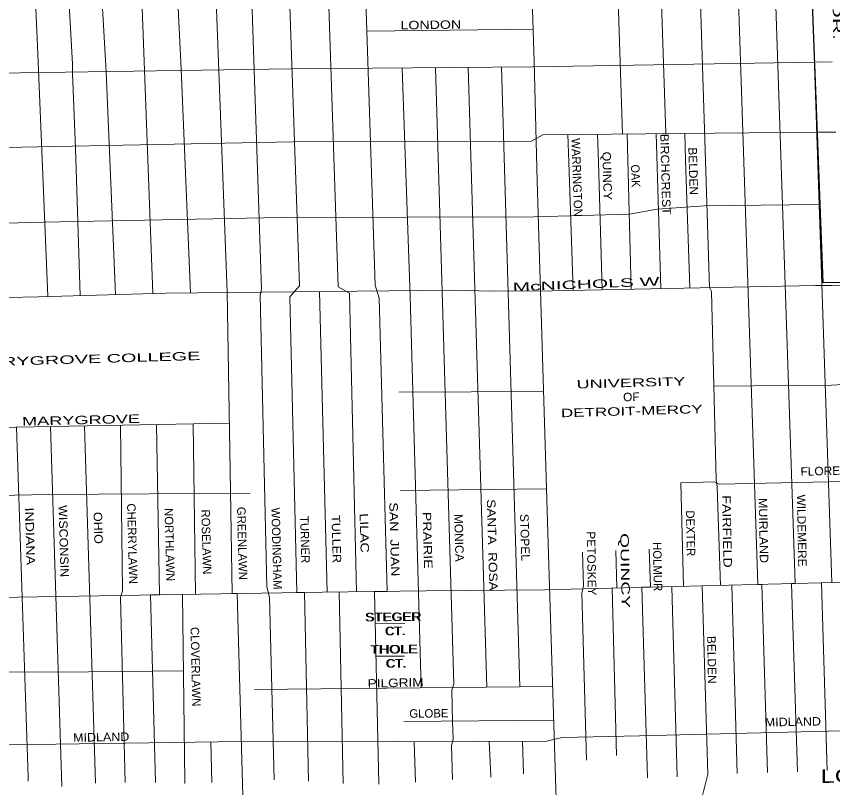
# Model space of a CAD drawing. Extents: x 34705 to 138605, y 34275 to 143551.
# Drawn here: x 69930 to 77150, y 126812 to 133633 of the extents above; entities that cross this region are included whole.
import ezdxf
from ezdxf.enums import TextEntityAlignment as Align

# ---------------------------------------------------------------- set-up
doc = ezdxf.new("R2010")
doc.units = 0
doc.header["$LTSCALE"] = 30
doc.layers.add('1', color=7, linetype='Continuous', lineweight=13)
doc.layers.add('11', color=7, linetype='Continuous', lineweight=13)

msp = doc.modelspace()

# ---------------------------------------------------------------- linework, layer by layer
at = {"layer": '1'}
for p, q in [((73029.26, 133501.96), (74501.82, 133519.56)), ((73033.99, 133502.01), (74501.82, 133519.56)), ((76978.77, 133552.76), (77141.83, 128625.4)), ((77004.57, 133229.12), (77144.46, 133231.58)), ((73927.49, 133180.38), (74090.3, 127700.08)), ((74220.4, 133182.78), (74383.11, 127703.09)), ((77024.21, 132607.9), (77179.34, 132609.29)), ((73312.58, 130309.52), (74592.65, 130314.77)), ((69348.89, 129987.63), (71813.28, 130035.35)), ((70232.09, 130004.73), (70332.8, 126823.27)), ((70531.81, 130010.54), (70631.85, 126851.61)), ((73326.63, 129438.94), (74618.25, 129454.82)), ((75806.66, 129506.55), (75829.96, 128593.01)), ((75728.65, 128586.27), (75774.25, 126907.7)), ((75996.1, 128597.12), (76045.57, 126932.67)), ((76257.98, 128603.6), (76305.71, 126937.58)), ((77050.19, 128623.19), (77102.7, 126964.52)), ((73103.04, 128261.11), (73367.43, 128265.12)), ((73109.75, 127975.89), (73363.57, 127975.89)), ((72037.39, 127678.94), (74672.38, 127706.07)), ((73358.75, 127398.39), (74681.64, 127410.17)), ((71649.75, 127217.05), (71659.45, 126859.04)), ((73449.48, 127217.36), (73459.69, 126860.73)), ((74405.82, 127223.47), (74415.32, 126934.16)), ((76045.57, 126932.67), (75968.12, 126616.04))]:
    msp.add_line(p, q, dxfattribs=at)
for points in [[(74269.09, 141753.87), (74342.79, 139035.88), (74401.15, 136407.9), (74440.05, 135250.17), (74447.86, 135168.57), (74511.2, 133233.12), (74537.31, 132174.65), (74629.7, 129069.96), (74724.29, 126046.91), (75258.72, 108770.25), (75949.8, 107475.21), (75982.05, 107419.91), (76018.21, 107315.9)], [(71476.16, 141674.2), (71680.76, 133843.82), (71699.86, 133695.52), (71793.56, 131195.42), (71823.46, 129436.72), (71840.38, 128528.4), (71884.66, 128529.12), (71955.88, 125897.16)], [(72298.63, 141697.66), (72365.79, 139068.52), (72196.92, 139064.57), (72254.96, 136445.52), (72433.36, 131249.22), (72349.66, 131153.52), (72411.41, 128537.78), (72477.43, 128538.86), (72514.48, 126869.1)], [(72731.21, 141710), (72807.01, 139078.84), (72872.94, 139080.39), (72934.46, 136388.12), (73103.06, 131255.22), (73138.96, 131141.52), (73208.57, 128548.1), (73098.15, 128546.82), (73137.02, 126843.2)], [(71878.76, 140803.16), (71926.86, 139058.25), (71875.67, 139057.05), (71934.36, 136388.12), (72023.76, 133858.82), (72011.76, 133775.02), (72098.56, 131219.32), (72086.56, 131165.52), (72146.36, 128587.32), (72170.26, 128497.62), (72211.33, 126882.78)], [(72547.82, 139072.78), (72602.26, 136469.82), (72775.66, 131240.22), (72877.36, 131186.42), (72939.41, 128544.99)], [(71224.73, 138736.16), (71354.06, 133804.92), (71357.82, 133767.7), (71388.14, 133166.13), (71470.95, 131187.69)], [(70588.07, 137946.09), (70684.36, 133834.82), (70690.36, 133757.12), (70726.16, 133140.92), (70807.15, 131172.87)], [(69998.93, 137714.31), (70077.46, 134313.42), (70119.26, 133302.52), (70208.35, 131156.07)], [(70290.42, 137719.83), (70397.36, 133739.12), (70427.26, 133212.72), (70427.26, 133129.02), (70454.16, 132465.02), (70495.31, 131164.12)], [(75539.29, 136497.94), (75548.98, 136081.09), (75567.4, 135735.44), (75572.01, 135698.57), (75673.28, 132595.78), (75590.17, 132595.03), (75631.65, 131226.18)], [(75898.56, 136506.09), (75908.33, 136085.7), (76060.37, 131236.24), (76078.8, 131199.37), (76120.26, 129533.35), (76129.48, 129468.83), (76157.02, 128601.1)], [(76230.1, 136513.61), (76240.05, 136085.7), (76488.92, 128609.31), (76524.79, 128610.19), (76572.8, 126945.25)], [(76557.47, 136521.04), (76567.16, 136104.13), (76819.31, 128617.48), (76784.99, 128616.63), (76837.52, 126953.1)], [(70957.27, 136398.76), (71025.16, 133822.92), (71043.16, 133709.22), (71136.25, 131182.1)], [(75225.5, 134593.39), (75290.49, 132592.35), (75332.78, 132592.73), (75369.34, 131220.83)], [(67330.52, 133070.11), (67336.33, 133070.2), (68394.47, 133093.46), (69563.08, 133128.36), (72365.39, 133167.61), (74499.11, 133185.06), (76991.23, 133228.89)], [(73343.78, 133175.61), (73414.59, 131154.18), (73510.78, 127694.11)], [(73637.58, 133178.01), (73799.66, 127727.42), (73781.76, 127673.62), (73787.76, 127398.42), (73794.37, 127240.27), (73777.49, 127184.01), (73786.67, 126883.64)], [(65313.76, 132345.13), (66579.06, 132353.39), (66666.27, 132347.58), (66904.65, 132359.21), (66980.23, 132394.1), (69244.02, 132453.19), (69975.22, 132475.7), (72377.02, 132522.05), (74487.48, 132527.87), (74586.32, 132586.03), (77015.11, 132607.82)], [(74806.41, 132588), (74816.44, 132342.32), (74854, 131210.31)], [(75069.11, 132590.36), (75079.04, 132346.93), (75111.1, 131215.56)], [(75843.89, 132597.31), (75848.44, 132360.76), (75885.46, 131231.37)], [(65759.76, 131695.43), (66638.4, 131704.87), (67547.09, 131731.1), (68401.74, 131765.99), (70166.27, 131812.52), (72266.55, 131853.23), (74510.74, 131859.05), (75353.76, 131882.31), (75597.94, 131928.84), (76016.55, 131957.92), (77022.36, 131969.55)], [(68722.14, 131123.45), (70126.76, 131153.79), (71255.74, 131185.45), (73789.34, 131211.84), (74132.25, 131201.28), (74670.36, 131206.56), (76996.9, 131254.06), (77139.34, 131254.06), (79721.13, 131315.9)], [(72612.52, 131199.58), (72679.31, 128541.98), (72785.37, 128543.21), (72821.11, 126848.5)], [(76099.64, 130362.02), (77139.34, 130372.74), (77698.55, 130404.41), (77767.14, 130404.41), (78299.97, 130420.24), (79651.84, 130441.35), (79744.62, 130436.93)], [(71494.02, 130029.17), (71515.58, 128523.06), (71398.71, 128521.14), (71421.36, 126863.02), (71421.93, 126847.65)], [(69932.7, 129998.94), (70034.06, 126904.92), (70035.57, 126868.34)], [(70851.33, 130016.72), (70869.76, 128552.92), (70851.76, 128493.12), (70891.76, 126857.62)], [(71170.97, 130022.91), (71196.37, 128517.82), (71118.37, 128516.54), (71160.47, 126858.41)], [(75806.66, 129506.55), (76105.32, 129517.82), (76147.53, 129496.71), (77114.28, 129517.82), (78401.52, 129544.21), (79382.78, 129560.04), (79767.88, 129566.7)], [(67479.41, 129342.31), (67936.07, 129350.27), (69356.52, 129385.89), (69462.03, 129391.16), (70215.73, 129403.84), (71999.6, 129417.55)], [(74936.22, 128895.05), (74945.44, 128595.49), (74931.62, 128535.58), (74971.7, 127055.37)], [(75231.08, 128908.88), (75242.19, 128578.47), (75200.23, 128577.43), (75237.35, 127096.44)], [(75525.94, 128922.71), (75539.58, 128585.83), (75462.63, 128583.92), (75510.9, 126899.42)], [(50901.75, 127912.29), (51076.59, 127951.78), (53429.51, 128025.66), (53735.5, 128025.66), (58802.7, 128162.87), (59905.3, 128215.65), (61846.72, 128284.25), (63556.01, 128358.13), (63587.66, 128358.13), (64447.59, 128389.8), (65614.81, 128410.91), (67682.84, 128463.68), (68864.58, 128479.51), (72639.26, 128541.52), (73551.93, 128552.07), (74601.78, 128562.63), (77161.76, 128625.95), (79066.25, 128678.73), (79790.99, 128701.73)], [(68591.07, 127814.07), (68616.62, 127814.57), (69349.37, 127844.77), (69472.74, 127833.2), (70567.61, 127837.05), (71407.79, 127844.98)], [(69148.29, 127178.22), (69250.1, 127182.43), (71922.7, 127220.99), (73322.13, 127224.85), (73414.65, 127217.13), (74621.33, 127224.85), (74757.22, 127255.7), (75442.47, 127269.19), (78182.1, 127336.91)], [(74113.44, 127221.6), (74125.56, 126916.92), (74125.94, 126904.29)]]:
    msp.add_lwpolyline(points, dxfattribs=at)
at = {"layer": '1', "lineweight": 25}
msp.add_lwpolyline([(83917.87, 122532.88), (84070.94, 122610.5), (81402.19, 127955.82), (79818.93, 127656.27), (79773.35, 128731.82), (79720.91, 131324.36), (77066.34, 131275.68), (76855.3, 136763.37)], dxfattribs=at)

# ---------------------------------------------------------------- texts
at = {"layer": '11'}
for s, height, rotation, width, p in [('FAIRWAY DR.', 75, 271.551, 1.95, (77138.96, 134063.62)), ('LONDON  ', 75, 0.769, 1.25, (73631.6, 133520.99)), ('BIRCHCREST', 75, 271.55, 1.1, (75634.22, 132235.46)), ('QUINCY', 75, 271.551, 1.1, (75118.85, 132221.31)), ('BELDEN', 75, 271.553, 1.05, (75879.63, 132262.98)), ('OAK', 75, 272.001, 0.95, (75369.58, 132220.61)), ('McNICHOLS W', 75, 2.221, 1.85, (74970.32, 131227.34)), ('MARYGROVE COLLEGE', 75, 1.665, 1.75, (70550, 130564.78)), ('UNIVERSITY', 75, 1.665, 1.6, (75366.88, 130355.56)), ('OF', 75, 1.665, 1.05, (75370.52, 130230.61)), ('DETROIT-MERCY', 75, 1.665, 1.5, (75374.15, 130105.66)), ('MARYGROVE', 75, 1.379, 1.6, (70503.29, 130026.05)), ('FLORENCE', 75, 1.555, 1.05, (77152.99, 129577.66)), ('FAIRFIELD', 75, 271.111, 1.25, (76178.75, 129076.91)), ('WILDEMERE', 75, 271.111, 1.05, (76839.5, 129085.02)), ('WISCONSIN', 75, 271.524, 1.1, (70312.35, 128991.41)), ('SAN  JUAN', 75, 271.525, 1.25, (73237.21, 129007.16)), ('SANTA  ROSA', 75, 271.525, 1.2, (74102.57, 128957.65)), ('MUIRLAND', 75, 271.111, 1.1, (76500.91, 129085.83)), ('INDIANA', 75, 271.524, 1.25, (70014.24, 129034.31)), ('OHIO', 75, 271.526, 1.1, (70617.05, 129108.19)), ('PRAIRIE', 75, 271.526, 1.25, (73529.91, 128999.22)), ('TULLER', 75, 271.524, 1.1, (72723.81, 129009.34)), ('LILAC', 75, 271.527, 1.25, (72971.11, 129063.12)), ('MONICA', 75, 271.523, 1.05, (73808.59, 129021.2)), ('STOPEL', 75, 271.524, 1.05, (74391.03, 129024.52)), ('PETOSKEY', 75, 271.111, 1.05, (74979.96, 128794.68)), ('QUINCY', 75, 271.11, 1.7, (75277.38, 128731.19)), ('STEGER ', 75, 0.631, 1.2, (73277.1, 128285.72)), ('STEGER ', 75, 0.631, 1.2, (73284.89, 128285.32)), ('CT.', 75, 0.631, 1.1, (73278.48, 128160.73)), ('CT.', 75, 0.631, 1.1, (73286.26, 128160.33)), ('BELDEN', 75, 271.009, 1.05, (76043.81, 127942.99)), ('THOLE ', 75, 0.628, 1.25, (73284.53, 127999.25)), ('THOLE ', 75, 0.628, 1.25, (73292.32, 127998.85)), ('CT.', 75, 0.628, 1.1, (73285.9, 127874.26)), ('CT.', 75, 0.628, 1.1, (73293.69, 127873.86)), ('PILGRIM', 75, 1.453, 1.2, (73285.68, 127702.12)), ('MIDLAND', 75, 1.037, 1.1, (76798.57, 127357.47)), ('MIDLAND', 75, 1.037, 1.1, (70681.64, 127221.83)), ('LODGE FWY.', 120, 0.885, 1.4, (77749.63, 126864.67))]:
    msp.add_text(s, height=height, rotation=rotation, dxfattribs=dict(at, width=width)).set_placement(p, align=Align.CENTER)
for s, rotation, p in [('WARRINGTON', 272.001, (74851.66, 132206.6)), ('CHERRYLAWN', 271.523, (70918.96, 128968.63)), ('NORTHLAWN', 271.523, (71249.12, 128960.58)), ('ROSELAWN', 271.523, (71573.77, 128984.28)), ('GREENLAWN', 271.525, (71890.57, 128971.66)), ('WOODINGHAM', 271.524, (72194.96, 128926.03)), ('DEXTER', 271.109, (75856.47, 129060.71)), ('TURNER', 271.525, (72445.27, 129004.62)), ('HOLMUR', 271.112, (75564.2, 128765.87)), ('CLOVERLAWN', 271.301, (71478.85, 127881.01)), ('GLOBE', 0.628, (73579.32, 127432.03))]:
    msp.add_text(s, height=75, rotation=rotation, dxfattribs=at).set_placement(p, align=Align.CENTER)

doc.saveas('drawing.dxf')
